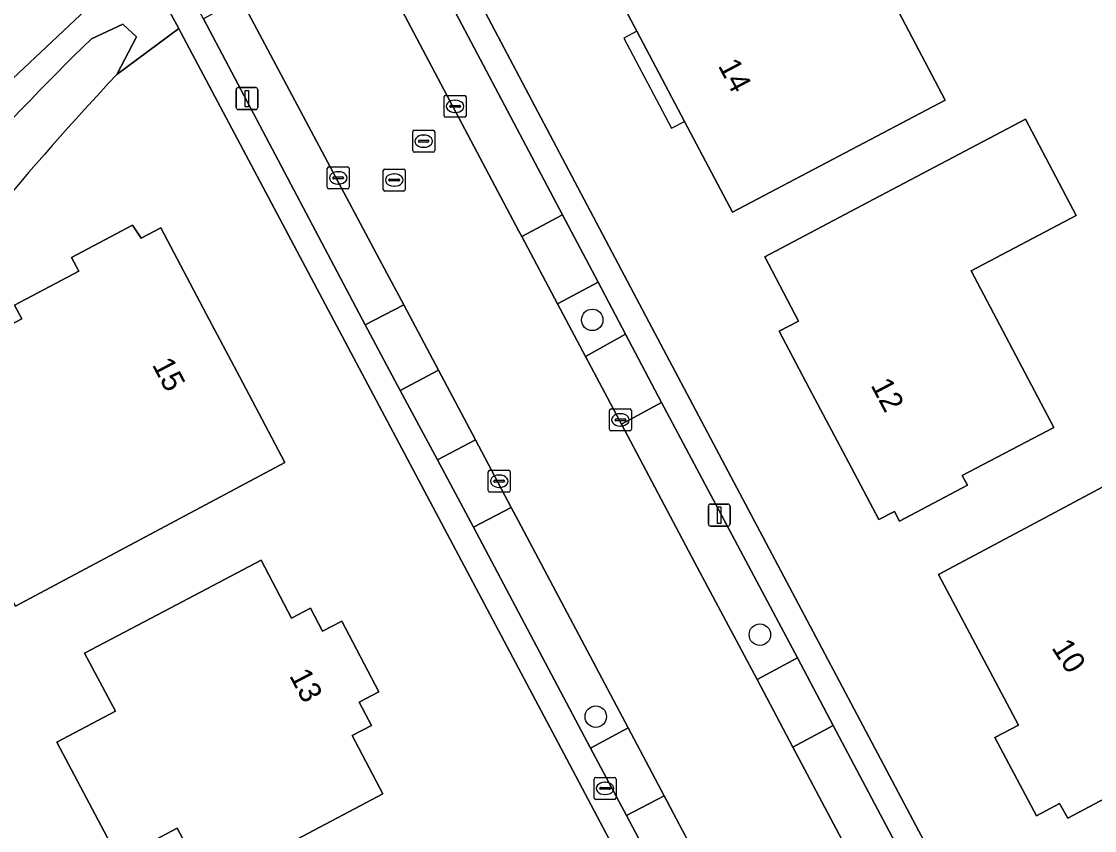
# Model space of a CAD drawing. Extents: x 160455 to 162082, y 388339 to 389736.
# Drawn here: x 160648.24 to 160697.07, y 389128.73 to 389165.56 of the extents above; entities that cross this region are included whole.
import ezdxf

# ---------------------------------------------------------------- set-up
doc = ezdxf.new("R2010")
doc.units = 0
for name, color, linetype in [('IMGEO_Berm_groen', 7, 'Continuous'), ('IMGEO_Boom', 7, 'Continuous'), ('IMGEO_Brandkraan', 7, 'Continuous'), ('IMGEO_Erf', 7, 'Continuous'), ('IMGEO_Kolk', 7, 'Continuous'), ('IMGEO_Lichtmast', 7, 'Continuous'), ('IMGEO_Pand', 7, 'Continuous'), ('IMGEO_Pand_nummerreeks', 7, 'Continuous'), ('IMGEO_Pand_overbouw', 7, 'Continuous'), ('IMGEO_Parkeervlak_open', 7, 'Continuous'), ('IMGEO_Rijbaan_lokaal_gesloten', 7, 'Continuous'), ('IMGEO_Rioolput', 7, 'Continuous'), ('IMGEO_Voetpad_open', 7, 'Continuous'), ('IMGEO_Waterloop', 7, 'Continuous')]:
    doc.layers.add(name, color=color, linetype=linetype)

msp = doc.modelspace()

# ---------------------------------------------------------------- linework, layer by layer
at = {"layer": 'IMGEO_Berm_groen'}
msp.add_lwpolyline([(160651.421, 389164.772), (160652.857, 389165.431), (160653.473, 389164.857), (160652.573, 389163.145), (160655.393, 389165.23), (160653.854, 389168.079), (160653.769, 389168.037), (160653.547, 389168.269), (160653.229, 389168.046), (160645, 389160.288)], dxfattribs=at)
msp.add_arc((160767.141, 389046.709), 165.317, 134.42576, 140.63239, dxfattribs=at)
at = {"layer": 'IMGEO_Boom'}
for centre in [(160674.213, 389151.975), (160681.842, 389137.648), (160674.373, 389133.918)]:
    msp.add_circle(centre, 0.489, dxfattribs=at)
at = {"layer": 'IMGEO_Brandkraan'}
for p, q in [((160674.296, 389130.226), (160674.296, 389131.078)), ((160674.371, 389131.152), (160675.223, 389131.152)), ((160674.784, 389130.932), (160674.809, 389130.932)), ((160675.297, 389131.078), (160675.297, 389130.226)), ((160674.555, 389130.646), (160674.555, 389130.658)), ((160674.993, 389130.609), (160674.595, 389130.609)), ((160674.598, 389130.695), (160674.996, 389130.695)), ((160675.039, 389130.658), (160675.039, 389130.646)), ((160675.223, 389130.152), (160674.371, 389130.152)), ((160674.807, 389130.372), (160674.782, 389130.372))]:
    msp.add_line(p, q, dxfattribs=at)
for points in [[(160674.296, 389130.226), (160674.296, 389131.078)], [(160674.371, 389131.152), (160675.223, 389131.152)], [(160675.297, 389131.078), (160675.297, 389130.226)], [(160675.223, 389130.152), (160674.371, 389130.152)]]:
    msp.add_lwpolyline(points, dxfattribs=at)
for centre, radius, start, end in [((160674.373, 389131.076), 0.0765, 91.552, 178.448), ((160674.373, 389131.076), 0.0765, 91.552, 178.448), ((160675.221, 389131.076), 0.0765, 1.552, 88.448), ((160675.221, 389131.076), 0.0765, 1.552, 88.448), ((160674.595, 389130.655), 0.0403, 85.8775, 175.7526), ((160674.592, 389130.645), 0.0366, 178.938, 274.7102), ((160674.996, 389130.652), 0.043, 264.8664, 352.4533), ((160675, 389130.657), 0.0386, 1.7309, 96.639), ((160674.373, 389130.228), 0.0765, 181.552, 268.448), ((160674.373, 389130.228), 0.0765, 181.552, 268.448), ((160675.221, 389130.228), 0.0765, 271.552, 358.448), ((160675.221, 389130.228), 0.0765, 271.552, 358.448)]:
    msp.add_arc(centre, radius, start, end, dxfattribs=at)
for centre, major_axis, ratio, start_param, end_param in [((160674.783, 389130.652), (-0.387, 0.002), 0.722429, 4.712389, 7.853982), ((160674.808, 389130.652), (-0.39, 0.002), 0.717154, 1.570796, 4.712389)]:
    msp.add_ellipse(centre, major_axis=major_axis, ratio=ratio, start_param=start_param, end_param=end_param, dxfattribs=at)
at = {"layer": 'IMGEO_Erf'}
for points in [[(160754.337, 389138.809), (160746.789, 389153.012), (160739.204, 389167.339), (160732.154, 389180.637), (160697.543, 389178.999), (160684.438, 389177.636), (160672.111, 389174.681), (160666.197, 389171.948), (160666.685, 389171.014), (160676.789, 389151.881), (160708.027, 389092.962), (160711.74, 389086.082), (160713.992, 389081.813), (160714.548, 389080.749), (160722.246, 389065.089), (160725.803, 389057.769), (160726.725, 389055.856)], [(160687.433, 389104.792), (160673.051, 389131.978), (160665.928, 389145.4), (160655.489, 389165.053), (160655.393, 389165.23), (160652.573, 389163.145)]]:
    msp.add_lwpolyline(points, dxfattribs=at)
for points in [[(160680.591, 389156.876), (160678.411, 389161.007), (160676.245, 389165.11), (160675.482, 389166.555), (160674.864, 389166.229), (160672.431, 389170.843), (160677.036, 389173.266), (160678.076, 389171.29), (160683.793, 389174.298), (160690.278, 389161.973)], [(160695.216, 389147.083), (160691.054, 389144.889), (160691.288, 389144.446), (160688.198, 389142.817), (160687.964, 389143.259), (160687.256, 389142.886), (160685.872, 389145.498), (160684.088, 389148.864), (160682.715, 389151.456), (160683.6, 389151.923), (160682.06, 389154.845), (160686.484, 389157.177), (160693.933, 389161.104), (160696.239, 389156.731), (160691.458, 389154.21)], [(160647.961, 389138.948), (160644.433, 389145.568), (160645.48, 389146.134), (160643.924, 389149.013), (160647.763, 389151.088), (160647.48, 389151.611), (160648.248, 389152.026), (160647.918, 389152.637), (160650.849, 389154.187), (160650.515, 389154.818), (160653.283, 389156.282), (160653.691, 389155.69), (160654.579, 389156.16), (160656.661, 389152.224), (160658.154, 389149.402), (160660.229, 389145.48)], [(160705.133, 389138.268), (160702.125, 389136.663), (160702.379, 389136.186), (160702.953, 389136.107), (160703.733, 389134.607), (160703.478, 389134.086), (160703.779, 389133.521), (160703.207, 389133.216), (160703.146, 389132.651), (160701.673, 389131.864), (160701.16, 389132.124), (160695.849, 389129.29), (160695.482, 389129.968), (160694.426, 389129.396), (160692.533, 389132.965), (160693.604, 389133.532), (160689.972, 389140.389), (160694.384, 389142.743), (160697.905, 389144.622), (160698.987, 389142.595), (160703.218, 389144.852), (160705.728, 389140.15)], [(160660.27, 389128.061), (160656.728, 389126.188), (160655.325, 389128.842), (160652.662, 389127.434), (160649.853, 389132.76), (160652.51, 389134.163), (160651.112, 389136.811), (160654.723, 389138.709), (160659.148, 389141.035), (160660.519, 389138.399), (160661.395, 389138.854), (160661.941, 389137.804), (160662.817, 389138.259), (160664.495, 389135.049), (160663.61, 389134.581), (160664.172, 389133.52), (160663.287, 389133.052), (160664.69, 389130.398)]]:
    msp.add_lwpolyline(points, close=True, dxfattribs=at)
msp.add_arc((160775.035, 389049.283), 167.217, 137.08417, 143.06765, dxfattribs=at)
at = {"layer": 'IMGEO_Kolk'}
for p, q in [((160667.544, 389162.193), (160668.396, 389162.193)), ((160667.469, 389161.267), (160667.469, 389162.119)), ((160667.728, 389161.687), (160667.728, 389161.699)), ((160668.166, 389161.65), (160667.768, 389161.65)), ((160667.771, 389161.736), (160668.169, 389161.736)), ((160667.957, 389161.973), (160667.982, 389161.973)), ((160668.212, 389161.699), (160668.212, 389161.687)), ((160668.47, 389162.119), (160668.47, 389161.267)), ((160668.396, 389161.193), (160667.544, 389161.193)), ((160667.98, 389161.413), (160667.955, 389161.413)), ((160662.151, 389158.009), (160662.151, 389158.861)), ((160662.226, 389158.935), (160663.078, 389158.935)), ((160663.152, 389158.861), (160663.152, 389158.009)), ((160662.41, 389158.429), (160662.41, 389158.441)), ((160662.848, 389158.392), (160662.45, 389158.392)), ((160662.453, 389158.478), (160662.851, 389158.478)), ((160662.639, 389158.715), (160662.664, 389158.715)), ((160662.894, 389158.441), (160662.894, 389158.429)), ((160663.078, 389157.935), (160662.226, 389157.935)), ((160662.662, 389158.155), (160662.637, 389158.155)), ((160674.993, 389146.996), (160674.993, 389147.848)), ((160675.068, 389147.922), (160675.92, 389147.922)), ((160675.481, 389147.702), (160675.506, 389147.702)), ((160675.994, 389147.848), (160675.994, 389146.996)), ((160675.252, 389147.416), (160675.252, 389147.428)), ((160675.69, 389147.379), (160675.292, 389147.379)), ((160675.295, 389147.465), (160675.693, 389147.465)), ((160675.504, 389147.142), (160675.479, 389147.142)), ((160675.736, 389147.428), (160675.736, 389147.416)), ((160675.92, 389146.922), (160675.068, 389146.922)), ((160669.48, 389144.204), (160669.48, 389145.056)), ((160669.555, 389145.13), (160670.407, 389145.13)), ((160670.481, 389145.056), (160670.481, 389144.204)), ((160669.739, 389144.624), (160669.739, 389144.636)), ((160670.177, 389144.587), (160669.779, 389144.587)), ((160669.782, 389144.673), (160670.18, 389144.673)), ((160669.968, 389144.91), (160669.993, 389144.91)), ((160670.223, 389144.636), (160670.223, 389144.624)), ((160670.407, 389144.13), (160669.555, 389144.13)), ((160669.991, 389144.35), (160669.966, 389144.35))]:
    msp.add_line(p, q, dxfattribs=at)
for points in [[(160667.544, 389162.193), (160668.396, 389162.193)], [(160667.469, 389161.267), (160667.469, 389162.119)], [(160668.47, 389162.119), (160668.47, 389161.267)], [(160668.396, 389161.193), (160667.544, 389161.193)], [(160662.151, 389158.009), (160662.151, 389158.861)], [(160662.226, 389158.935), (160663.078, 389158.935)], [(160663.152, 389158.861), (160663.152, 389158.009)], [(160663.078, 389157.935), (160662.226, 389157.935)], [(160674.993, 389146.996), (160674.993, 389147.848)], [(160675.068, 389147.922), (160675.92, 389147.922)], [(160675.994, 389147.848), (160675.994, 389146.996)], [(160675.92, 389146.922), (160675.068, 389146.922)], [(160669.48, 389144.204), (160669.48, 389145.056)], [(160669.555, 389145.13), (160670.407, 389145.13)], [(160670.481, 389145.056), (160670.481, 389144.204)], [(160670.407, 389144.13), (160669.555, 389144.13)]]:
    msp.add_lwpolyline(points, dxfattribs=at)
for centre, radius, start, end in [((160667.546, 389162.117), 0.0765, 91.552, 178.448), ((160667.546, 389162.117), 0.0765, 91.552, 178.448), ((160668.394, 389162.117), 0.0765, 1.552, 88.448), ((160668.394, 389162.117), 0.0765, 1.552, 88.448), ((160667.768, 389161.696), 0.0403, 85.8775, 175.7526), ((160667.765, 389161.686), 0.0366, 178.938, 274.7102), ((160668.169, 389161.693), 0.043, 264.8664, 352.4533), ((160668.173, 389161.698), 0.0386, 1.7309, 96.639), ((160667.546, 389161.269), 0.0765, 181.552, 268.448), ((160667.546, 389161.269), 0.0765, 181.552, 268.448), ((160668.394, 389161.269), 0.0765, 271.552, 358.448), ((160668.394, 389161.269), 0.0765, 271.552, 358.448), ((160662.228, 389158.859), 0.0765, 91.552, 178.448), ((160662.228, 389158.859), 0.0765, 91.552, 178.448), ((160663.076, 389158.859), 0.0765, 1.552, 88.448), ((160663.076, 389158.859), 0.0765, 1.552, 88.448), ((160662.45, 389158.438), 0.0403, 85.8775, 175.7526), ((160662.447, 389158.428), 0.0366, 178.938, 274.7102), ((160662.851, 389158.435), 0.043, 264.8664, 352.4533), ((160662.855, 389158.44), 0.0386, 1.7309, 96.639), ((160662.228, 389158.011), 0.0765, 181.552, 268.448), ((160662.228, 389158.011), 0.0765, 181.552, 268.448), ((160663.076, 389158.011), 0.0765, 271.552, 358.448), ((160663.076, 389158.011), 0.0765, 271.552, 358.448), ((160675.07, 389147.846), 0.0765, 91.552, 178.448), ((160675.07, 389147.846), 0.0765, 91.552, 178.448), ((160675.918, 389147.846), 0.0765, 1.552, 88.448), ((160675.918, 389147.846), 0.0765, 1.552, 88.448), ((160675.292, 389147.425), 0.0403, 85.8775, 175.7526), ((160675.289, 389147.415), 0.0366, 178.938, 274.7102), ((160675.693, 389147.422), 0.043, 264.8664, 352.4533), ((160675.697, 389147.427), 0.0386, 1.7309, 96.639), ((160675.07, 389146.998), 0.0765, 181.552, 268.448), ((160675.07, 389146.998), 0.0765, 181.552, 268.448), ((160675.918, 389146.998), 0.0765, 271.552, 358.448), ((160675.918, 389146.998), 0.0765, 271.552, 358.448), ((160669.557, 389145.054), 0.0765, 91.552, 178.448), ((160669.557, 389145.054), 0.0765, 91.552, 178.448), ((160670.405, 389145.054), 0.0765, 1.552, 88.448), ((160670.405, 389145.054), 0.0765, 1.552, 88.448), ((160669.779, 389144.633), 0.0403, 85.8775, 175.7526), ((160669.776, 389144.623), 0.0366, 178.938, 274.7102), ((160670.18, 389144.63), 0.043, 264.8664, 352.4533), ((160670.184, 389144.635), 0.0386, 1.7309, 96.639), ((160669.557, 389144.206), 0.0765, 181.552, 268.448), ((160669.557, 389144.206), 0.0765, 181.552, 268.448), ((160670.405, 389144.206), 0.0765, 271.552, 358.448), ((160670.405, 389144.206), 0.0765, 271.552, 358.448)]:
    msp.add_arc(centre, radius, start, end, dxfattribs=at)
for centre, major_axis, ratio, start_param, end_param in [((160667.956, 389161.693), (-0.387, 0.002), 0.722429, 4.712389, 7.853982), ((160667.981, 389161.693), (-0.39, 0.002), 0.717154, 1.570796, 4.712389), ((160662.638, 389158.435), (-0.387, 0.002), 0.722429, 4.712389, 7.853982), ((160662.663, 389158.435), (-0.39, 0.002), 0.717154, 1.570796, 4.712389), ((160675.48, 389147.422), (-0.387, 0.002), 0.722429, 4.712389, 7.853982), ((160675.505, 389147.422), (-0.39, 0.002), 0.717154, 1.570796, 4.712389), ((160669.967, 389144.63), (-0.387, 0.002), 0.722429, 4.712389, 7.853982), ((160669.992, 389144.63), (-0.39, 0.002), 0.717154, 1.570796, 4.712389)]:
    msp.add_ellipse(centre, major_axis=major_axis, ratio=ratio, start_param=start_param, end_param=end_param, dxfattribs=at)
at = {"layer": 'IMGEO_Lichtmast'}
for p, q in [((160658.002, 389161.646), (160658.002, 389162.446)), ((160658.002, 389162.446), (160658.002, 389161.646)), ((160658.102, 389162.546), (160658.892, 389162.546)), ((160658.892, 389162.546), (160658.102, 389162.546)), ((160658.992, 389162.446), (160658.992, 389161.646)), ((160658.992, 389161.646), (160658.992, 389162.446)), ((160658.892, 389161.546), (160658.102, 389161.546)), ((160658.102, 389161.546), (160658.892, 389161.546)), ((160679.596, 389143.588), (160680.386, 389143.588)), ((160680.386, 389143.588), (160679.596, 389143.588)), ((160679.496, 389142.688), (160679.496, 389143.488)), ((160679.496, 389143.488), (160679.496, 389142.688)), ((160680.486, 389143.488), (160680.486, 389142.688)), ((160680.486, 389142.688), (160680.486, 389143.488)), ((160680.386, 389142.588), (160679.596, 389142.588)), ((160679.596, 389142.588), (160680.386, 389142.588))]:
    msp.add_line(p, q, dxfattribs=at)
for points in [[(160658.422, 389162.421), (160658.572, 389162.421), (160658.572, 389161.671), (160658.422, 389161.671), (160658.422, 389162.421)], [(160679.916, 389143.463), (160680.066, 389143.463), (160680.066, 389142.713), (160679.916, 389142.713), (160679.916, 389143.463)]]:
    msp.add_lwpolyline(points, dxfattribs=at)
for centre, start, end in [((160658.102, 389162.446), 90, 180), ((160658.102, 389162.446), 90, 180), ((160658.892, 389162.446), 0, 90), ((160658.892, 389162.446), 360, 90), ((160658.102, 389161.646), 180, 270), ((160658.102, 389161.646), 180, 270), ((160658.892, 389161.646), 270, 0), ((160658.892, 389161.646), 270, 0), ((160679.596, 389143.488), 90, 180), ((160679.596, 389143.488), 90, 180), ((160680.386, 389143.488), 0, 90), ((160680.386, 389143.488), 360, 90), ((160679.596, 389142.688), 180, 270), ((160679.596, 389142.688), 180, 270), ((160680.386, 389142.688), 270, 0), ((160680.386, 389142.688), 270, 0)]:
    msp.add_arc(centre, 0.1, start, end, dxfattribs=at)
at = {"layer": 'IMGEO_Pand'}
for points in [[(160676.245, 389165.11), (160678.411, 389161.007), (160680.591, 389156.876), (160690.278, 389161.973), (160683.793, 389174.298), (160678.076, 389171.29), (160677.036, 389173.266), (160672.431, 389170.843), (160674.864, 389166.229), (160675.482, 389166.555)], [(160685.872, 389145.498), (160687.256, 389142.886), (160687.964, 389143.259), (160688.198, 389142.817), (160691.288, 389144.446), (160691.054, 389144.889), (160695.216, 389147.083), (160691.458, 389154.21), (160696.239, 389156.731), (160693.933, 389161.104), (160686.484, 389157.177), (160682.06, 389154.845), (160683.6, 389151.923), (160682.715, 389151.456), (160684.088, 389148.864)], [(160653.283, 389156.282), (160650.515, 389154.818), (160650.849, 389154.187), (160647.918, 389152.637), (160648.248, 389152.026), (160647.48, 389151.611), (160647.763, 389151.088), (160643.924, 389149.013), (160645.48, 389146.134), (160644.433, 389145.568), (160647.961, 389138.948), (160660.229, 389145.48), (160658.154, 389149.402), (160656.661, 389152.224), (160654.579, 389156.16), (160653.691, 389155.69)], [(160705.133, 389138.268), (160705.728, 389140.15), (160703.218, 389144.852), (160698.987, 389142.595), (160697.905, 389144.622), (160694.384, 389142.743), (160689.972, 389140.389), (160693.604, 389133.532), (160692.533, 389132.965), (160694.426, 389129.396), (160695.482, 389129.968), (160695.849, 389129.29), (160701.16, 389132.124), (160701.673, 389131.864), (160703.146, 389132.651), (160703.207, 389133.216), (160703.779, 389133.521), (160703.478, 389134.086), (160703.733, 389134.607), (160702.953, 389136.107), (160702.379, 389136.186), (160702.125, 389136.663)], [(160660.27, 389128.061), (160664.69, 389130.398), (160663.287, 389133.052), (160664.172, 389133.52), (160663.61, 389134.581), (160664.495, 389135.049), (160662.817, 389138.259), (160661.941, 389137.804), (160661.395, 389138.854), (160660.519, 389138.399), (160659.148, 389141.035), (160654.723, 389138.709), (160651.112, 389136.811), (160652.51, 389134.163), (160649.853, 389132.76), (160652.662, 389127.434), (160655.325, 389128.842), (160656.728, 389126.188)]]:
    msp.add_lwpolyline(points, close=True, dxfattribs=at)
at = {"layer": 'IMGEO_Pand_overbouw'}
msp.add_lwpolyline([(160676.245, 389165.11), (160675.648, 389164.795), (160677.818, 389160.694), (160678.411, 389161.007)], close=True, dxfattribs=at)
at = {"layer": 'IMGEO_Parkeervlak_open'}
for points in [[(160666.471, 389168.85), (160665.161, 389171.314), (160663.31, 389170.36), (160664.462, 389168.152), (160670.877, 389156.01), (160671.006, 389155.768), (160672.858, 389156.76)], [(160658.204, 389166.618), (160656.529, 389165.68), (160658.792, 389161.365), (160663.88, 389151.748), (160665.631, 389152.662), (160664.641, 389154.526)], [(160674.482, 389153.685), (160672.636, 389152.697), (160673.905, 389150.307), (160675.731, 389151.322)], [(160667.215, 389149.678), (160665.468, 389148.764), (160667.177, 389145.606), (160668.897, 389146.509)], [(160677.365, 389148.219), (160675.538, 389147.232), (160678.873, 389140.95), (160681.712, 389135.604), (160683.547, 389136.589)], [(160670.526, 389143.441), (160668.807, 389142.541), (160674.138, 389132.488), (160675.851, 389133.404), (160675.044, 389134.929), (160670.844, 389142.842)], [(160685.179, 389133.511), (160683.343, 389132.534), (160685.454, 389128.559), (160689.524, 389120.887), (160691.351, 389121.867)], [(160677.483, 389130.318), (160675.769, 389129.425), (160682.426, 389116.839), (160684.135, 389117.759), (160681.399, 389122.914)]]:
    msp.add_lwpolyline(points, close=True, dxfattribs=at)
at = {"layer": 'IMGEO_Rijbaan_lokaal_gesloten'}
for points in [[(160645, 389160.288), (160653.229, 389168.046), (160653.547, 389168.269), (160653.769, 389168.037), (160653.854, 389168.079), (160652.045, 389171.624), (160650.31, 389170.216), (160646.946, 389167.131)], [(160672.636, 389152.697), (160671.006, 389155.768), (160670.877, 389156.01), (160664.462, 389168.152), (160663.31, 389170.36), (160662.646, 389171.632)], [(160658.204, 389166.618), (160664.641, 389154.526), (160665.631, 389152.662), (160667.215, 389149.678), (160668.897, 389146.509), (160670.526, 389143.441), (160670.844, 389142.842), (160675.044, 389134.929), (160675.851, 389133.404), (160677.483, 389130.318), (160681.399, 389122.914)], [(160722.978, 389055.222), (160722.5, 389056.097), (160722.882, 389056.293), (160719.266, 389063.633), (160714.398, 389073.548), (160711.825, 389078.763), (160710.449, 389081.399), (160705.683, 389090.365), (160705.359, 389090.978), (160703.743, 389094.037), (160699.064, 389102.897), (160698.403, 389104.144), (160696.77, 389107.223), (160692.251, 389115.746), (160691.147, 389117.827), (160689.524, 389120.887), (160685.454, 389128.559), (160683.343, 389132.534), (160681.712, 389135.604), (160678.873, 389140.95), (160675.538, 389147.232), (160673.905, 389150.307), (160672.636, 389152.697)]]:
    msp.add_lwpolyline(points, dxfattribs=at)
at = {"layer": 'IMGEO_Rioolput'}
for p, q in [((160666.041, 389159.681), (160666.041, 389160.533)), ((160666.116, 389160.607), (160666.968, 389160.607)), ((160666.529, 389160.387), (160666.554, 389160.387)), ((160667.042, 389160.533), (160667.042, 389159.681)), ((160666.3, 389160.101), (160666.3, 389160.113)), ((160666.738, 389160.064), (160666.34, 389160.064)), ((160666.343, 389160.15), (160666.741, 389160.15)), ((160666.552, 389159.827), (160666.527, 389159.827)), ((160666.784, 389160.113), (160666.784, 389160.101)), ((160666.968, 389159.607), (160666.116, 389159.607)), ((160664.7, 389157.913), (160664.7, 389158.765)), ((160664.775, 389158.839), (160665.627, 389158.839)), ((160665.701, 389158.765), (160665.701, 389157.913)), ((160664.959, 389158.333), (160664.959, 389158.345)), ((160665.397, 389158.296), (160664.999, 389158.296)), ((160665.002, 389158.382), (160665.4, 389158.382)), ((160665.188, 389158.619), (160665.213, 389158.619)), ((160665.443, 389158.345), (160665.443, 389158.333)), ((160665.627, 389157.839), (160664.775, 389157.839)), ((160665.211, 389158.059), (160665.186, 389158.059))]:
    msp.add_line(p, q, dxfattribs=at)
for points in [[(160666.041, 389159.681), (160666.041, 389160.533)], [(160666.116, 389160.607), (160666.968, 389160.607)], [(160667.042, 389160.533), (160667.042, 389159.681)], [(160666.968, 389159.607), (160666.116, 389159.607)], [(160664.7, 389157.913), (160664.7, 389158.765)], [(160664.775, 389158.839), (160665.627, 389158.839)], [(160665.701, 389158.765), (160665.701, 389157.913)], [(160665.627, 389157.839), (160664.775, 389157.839)]]:
    msp.add_lwpolyline(points, dxfattribs=at)
for centre, radius, start, end in [((160666.118, 389160.531), 0.0765, 91.552, 178.448), ((160666.118, 389160.531), 0.0765, 91.552, 178.448), ((160666.966, 389160.531), 0.0765, 1.552, 88.448), ((160666.966, 389160.531), 0.0765, 1.552, 88.448), ((160666.34, 389160.11), 0.0403, 85.8775, 175.7526), ((160666.337, 389160.1), 0.0366, 178.938, 274.7102), ((160666.741, 389160.107), 0.043, 264.8664, 352.4533), ((160666.745, 389160.112), 0.0386, 1.7309, 96.639), ((160666.118, 389159.683), 0.0765, 181.552, 268.448), ((160666.118, 389159.683), 0.0765, 181.552, 268.448), ((160666.966, 389159.683), 0.0765, 271.552, 358.448), ((160666.966, 389159.683), 0.0765, 271.552, 358.448), ((160664.777, 389158.763), 0.0765, 91.552, 178.448), ((160664.777, 389158.763), 0.0765, 91.552, 178.448), ((160665.625, 389158.763), 0.0765, 1.552, 88.448), ((160665.625, 389158.763), 0.0765, 1.552, 88.448), ((160664.999, 389158.342), 0.0403, 85.8775, 175.7526), ((160664.996, 389158.332), 0.0366, 178.938, 274.7102), ((160665.4, 389158.339), 0.043, 264.8664, 352.4533), ((160665.404, 389158.344), 0.0386, 1.7309, 96.639), ((160664.777, 389157.915), 0.0765, 181.552, 268.448), ((160664.777, 389157.915), 0.0765, 181.552, 268.448), ((160665.625, 389157.915), 0.0765, 271.552, 358.448), ((160665.625, 389157.915), 0.0765, 271.552, 358.448)]:
    msp.add_arc(centre, radius, start, end, dxfattribs=at)
for centre, major_axis, ratio, start_param, end_param in [((160666.528, 389160.107), (-0.387, 0.002), 0.722429, 4.712389, 7.853982), ((160666.553, 389160.107), (-0.39, 0.002), 0.717154, 1.570796, 4.712389), ((160665.187, 389158.339), (-0.387, 0.002), 0.722429, 4.712389, 7.853982), ((160665.212, 389158.339), (-0.39, 0.002), 0.717154, 1.570796, 4.712389)]:
    msp.add_ellipse(centre, major_axis=major_axis, ratio=ratio, start_param=start_param, end_param=end_param, dxfattribs=at)
at = {"layer": 'IMGEO_Voetpad_open'}
for points in [[(160676.789, 389151.881), (160666.685, 389171.014), (160666.197, 389171.948), (160664.197, 389175.778), (160663.938, 389175.641)], [(160663.154, 389175.158), (160665.161, 389171.314), (160666.471, 389168.85), (160672.858, 389156.76), (160674.482, 389153.685), (160675.731, 389151.322), (160677.365, 389148.219), (160683.547, 389136.589), (160685.179, 389133.511), (160691.351, 389121.867), (160692.969, 389118.801), (160698.593, 389108.215), (160700.213, 389105.136), (160705.574, 389095.015), (160707.206, 389091.946), (160710.623, 389085.496), (160712.901, 389081.257), (160713.435, 389080.182), (160721.194, 389064.425), (160724.711, 389057.228), (160722.882, 389056.293), (160722.5, 389056.097), (160722.978, 389055.222)], [(160654.014, 389168.158), (160653.854, 389168.079), (160655.393, 389165.23), (160655.489, 389165.053), (160665.928, 389145.4), (160673.051, 389131.978), (160687.433, 389104.792), (160701.581, 389078.055), (160703.712, 389073.937), (160705.696, 389069.922), (160715.59, 389049.493), (160715.497, 389049.443)], [(160684.057, 389113.77), (160682.426, 389116.839), (160675.769, 389129.425), (160674.138, 389132.488), (160668.807, 389142.541), (160667.177, 389145.606), (160665.468, 389148.764), (160663.88, 389151.748), (160658.792, 389161.365), (160656.529, 389165.68), (160655.014, 389168.458)], [(160726.725, 389055.856), (160725.803, 389057.769), (160722.246, 389065.089), (160714.548, 389080.749), (160713.992, 389081.813), (160711.74, 389086.082), (160708.027, 389092.962), (160676.789, 389151.881)]]:
    msp.add_lwpolyline(points, dxfattribs=at)
for points in [[(160672.858, 389156.76), (160671.006, 389155.768), (160672.636, 389152.697), (160674.482, 389153.685)], [(160665.631, 389152.662), (160663.88, 389151.748), (160665.468, 389148.764), (160667.215, 389149.678)], [(160675.731, 389151.322), (160673.905, 389150.307), (160675.538, 389147.232), (160677.365, 389148.219)], [(160668.897, 389146.509), (160667.177, 389145.606), (160668.807, 389142.541), (160670.526, 389143.441)], [(160683.547, 389136.589), (160681.712, 389135.604), (160683.343, 389132.534), (160685.179, 389133.511)], [(160675.851, 389133.404), (160674.138, 389132.488), (160675.769, 389129.425), (160677.483, 389130.318)]]:
    msp.add_lwpolyline(points, close=True, dxfattribs=at)
at = {"layer": 'IMGEO_Waterloop'}
msp.add_lwpolyline([(160652.573, 389163.145), (160653.473, 389164.857), (160652.857, 389165.431), (160651.421, 389164.772)], dxfattribs=at)
for centre, radius, start, end in [((160767.141, 389046.709), 165.317, 134.42576, 140.63239), ((160775.035, 389049.283), 167.217, 137.08417, 143.06765)]:
    msp.add_arc(centre, radius, start, end, dxfattribs=at)

# ---------------------------------------------------------------- texts
at = {"layer": 'IMGEO_Pand_nummerreeks'}
for s, rotation, p in [('14', 297.8271, (160679.921, 389163.541)), ('15', 297.88, (160654.161, 389149.936)), ('12', 297.9178, (160686.867, 389149.003)), ('10', 302.561, (160695.091, 389137.054)), ('13', 297.5979, (160660.409, 389135.787))]:
    msp.add_text(s, height=1, rotation=rotation, dxfattribs=at).set_placement(p)

doc.saveas('drawing.dxf')
